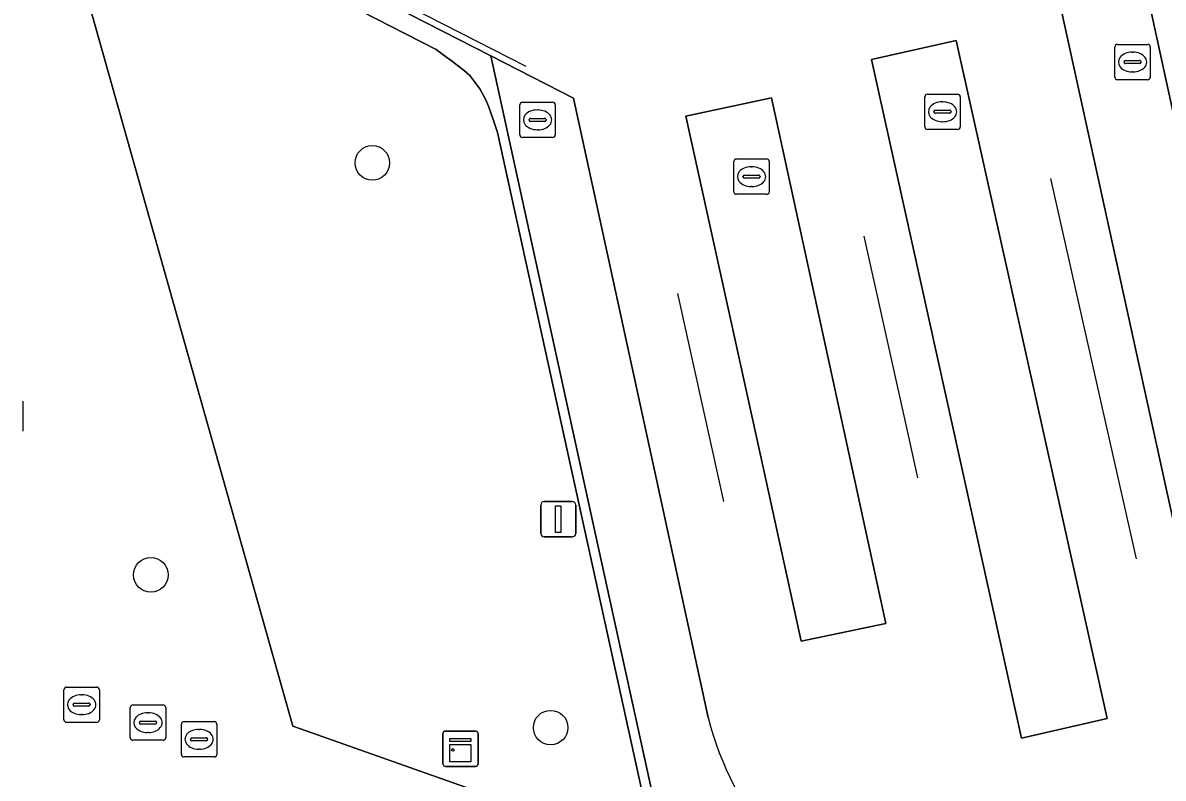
# Model space of a CAD drawing. Extents: x 160806 to 161707, y 383696 to 384148.
# Drawn here: x 161292.93 to 161325.17, y 383838.7 to 383860.08 of the extents above; entities that cross this region are included whole.
import ezdxf

# ---------------------------------------------------------------- set-up
doc = ezdxf.new("R2010")
doc.units = 0
for name, color, linetype in [('IMGEO_Boom', 7, 'Continuous'), ('IMGEO_Brandkraan', 7, 'Continuous'), ('IMGEO_Groenvoorziening', 7, 'Continuous'), ('IMGEO_Kast', 7, 'Continuous'), ('IMGEO_Kolk', 7, 'Continuous'), ('IMGEO_Lijnafwatering', 7, 'Continuous'), ('IMGEO_OVBaan_gesloten', 7, 'Continuous'), ('IMGEO_Portaal', 7, 'Continuous'), ('IMGEO_Rioolput', 7, 'Continuous'), ('IMGEO_Verkeerseiland_open', 7, 'Continuous'), ('IMGEO_Voetgangersgebied_open', 7, 'Continuous'), ('IMGEO_Voetpad_open', 7, 'Continuous')]:
    doc.layers.add(name, color=color, linetype=linetype)

msp = doc.modelspace()

# ---------------------------------------------------------------- linework, layer by layer
at = {"layer": 'IMGEO_Boom'}
for centre in [(161302.812, 383856.111), (161296.552, 383844.456), (161307.853, 383840.134)]:
    msp.add_circle(centre, 0.489, dxfattribs=at)
at = {"layer": 'IMGEO_Brandkraan'}
for p, q in [((161323.802, 383858.538), (161323.802, 383859.39)), ((161323.877, 383859.464), (161324.729, 383859.464)), ((161324.803, 383859.39), (161324.803, 383858.538)), ((161324.104, 383859.007), (161324.502, 383859.007)), ((161324.29, 383859.244), (161324.315, 383859.244)), ((161324.061, 383858.958), (161324.061, 383858.97)), ((161324.499, 383858.921), (161324.101, 383858.921)), ((161324.313, 383858.684), (161324.288, 383858.684)), ((161324.545, 383858.97), (161324.545, 383858.958)), ((161324.729, 383858.464), (161323.877, 383858.464)), ((161318.505, 383858.057), (161319.357, 383858.057)), ((161318.43, 383857.131), (161318.43, 383857.983)), ((161318.918, 383857.837), (161318.943, 383857.837)), ((161319.431, 383857.983), (161319.431, 383857.131)), ((161318.689, 383857.551), (161318.689, 383857.563)), ((161319.127, 383857.514), (161318.729, 383857.514)), ((161318.732, 383857.6), (161319.13, 383857.6)), ((161319.173, 383857.563), (161319.173, 383857.551)), ((161318.941, 383857.277), (161318.916, 383857.277)), ((161319.357, 383857.057), (161318.505, 383857.057)), ((161313.031, 383855.297), (161313.031, 383856.149)), ((161313.106, 383856.223), (161313.958, 383856.223)), ((161314.032, 383856.149), (161314.032, 383855.297)), ((161313.519, 383856.003), (161313.544, 383856.003)), ((161313.29, 383855.717), (161313.29, 383855.729)), ((161313.728, 383855.68), (161313.33, 383855.68)), ((161313.333, 383855.766), (161313.731, 383855.766)), ((161313.774, 383855.729), (161313.774, 383855.717)), ((161313.958, 383855.223), (161313.106, 383855.223)), ((161313.542, 383855.443), (161313.517, 383855.443))]:
    msp.add_line(p, q, dxfattribs=at)
for points in [[(161323.802, 383858.538), (161323.802, 383859.39)], [(161323.877, 383859.464), (161324.729, 383859.464)], [(161324.803, 383859.39), (161324.803, 383858.538)], [(161324.729, 383858.464), (161323.877, 383858.464)], [(161318.505, 383858.057), (161319.357, 383858.057)], [(161318.43, 383857.131), (161318.43, 383857.983)], [(161319.431, 383857.983), (161319.431, 383857.131)], [(161319.357, 383857.057), (161318.505, 383857.057)], [(161313.031, 383855.297), (161313.031, 383856.149)], [(161313.106, 383856.223), (161313.958, 383856.223)], [(161314.032, 383856.149), (161314.032, 383855.297)], [(161313.958, 383855.223), (161313.106, 383855.223)]]:
    msp.add_lwpolyline(points, dxfattribs=at)
for centre, radius, start, end in [((161323.879, 383859.388), 0.0765, 91.552, 178.448), ((161323.879, 383859.388), 0.0765, 91.552, 178.448), ((161324.727, 383859.388), 0.0765, 1.552, 88.448), ((161324.727, 383859.388), 0.0765, 1.552, 88.448), ((161324.101, 383858.967), 0.0403, 85.8775, 175.7526), ((161324.506, 383858.969), 0.0386, 1.7309, 96.639), ((161324.098, 383858.957), 0.0366, 178.938, 274.7102), ((161324.502, 383858.964), 0.043, 264.8664, 352.4533), ((161323.879, 383858.54), 0.0765, 181.552, 268.448), ((161323.879, 383858.54), 0.0765, 181.552, 268.448), ((161324.727, 383858.54), 0.0765, 271.552, 358.448), ((161324.727, 383858.54), 0.0765, 271.552, 358.448), ((161318.507, 383857.981), 0.0765, 91.552, 178.448), ((161318.507, 383857.981), 0.0765, 91.552, 178.448), ((161319.355, 383857.981), 0.0765, 1.552, 88.448), ((161319.355, 383857.981), 0.0765, 1.552, 88.448), ((161318.729, 383857.56), 0.0403, 85.8775, 175.7526), ((161318.726, 383857.55), 0.0366, 178.938, 274.7102), ((161319.13, 383857.557), 0.043, 264.8664, 352.4533), ((161319.134, 383857.562), 0.0386, 1.7309, 96.639), ((161318.507, 383857.133), 0.0765, 181.552, 268.448), ((161318.507, 383857.133), 0.0765, 181.552, 268.448), ((161319.355, 383857.133), 0.0765, 271.552, 358.448), ((161319.355, 383857.133), 0.0765, 271.552, 358.448), ((161313.108, 383856.147), 0.0765, 91.552, 178.448), ((161313.108, 383856.147), 0.0765, 91.552, 178.448), ((161313.956, 383856.147), 0.0765, 1.552, 88.448), ((161313.956, 383856.147), 0.0765, 1.552, 88.448), ((161313.33, 383855.726), 0.0403, 85.8775, 175.7526), ((161313.327, 383855.716), 0.0366, 178.938, 274.7102), ((161313.731, 383855.723), 0.043, 264.8664, 352.4533), ((161313.735, 383855.728), 0.0386, 1.7309, 96.639), ((161313.108, 383855.299), 0.0765, 181.552, 268.448), ((161313.108, 383855.299), 0.0765, 181.552, 268.448), ((161313.956, 383855.299), 0.0765, 271.552, 358.448), ((161313.956, 383855.299), 0.0765, 271.552, 358.448)]:
    msp.add_arc(centre, radius, start, end, dxfattribs=at)
for centre, major_axis, ratio, start_param, end_param in [((161324.289, 383858.964), (-0.387, 0.002), 0.722429, 4.712389, 7.853982), ((161324.314, 383858.964), (-0.39, 0.002), 0.717154, 1.570796, 4.712389), ((161318.917, 383857.557), (-0.387, 0.002), 0.722429, 4.712389, 7.853982), ((161318.942, 383857.557), (-0.39, 0.002), 0.717154, 1.570796, 4.712389), ((161313.518, 383855.723), (-0.387, 0.002), 0.722429, 4.712389, 7.853982), ((161313.543, 383855.723), (-0.39, 0.002), 0.717154, 1.570796, 4.712389)]:
    msp.add_ellipse(centre, major_axis=major_axis, ratio=ratio, start_param=start_param, end_param=end_param, dxfattribs=at)
at = {"layer": 'IMGEO_Groenvoorziening'}
msp.add_lwpolyline([(161306.353, 383856.969), (161306.251, 383857.287), (161306.094, 383857.714), (161306.007, 383857.913), (161305.848, 383858.21), (161305.568, 383858.58), (161305.42, 383858.72), (161305.042, 383859.009), (161304.884, 383859.122), (161304.613, 383859.317), (161294.013, 383864.756), (161293.666, 383864.66), (161295.556, 383857.951), (161300.564, 383840.178), (161300.779, 383840.103), (161310.825, 383836.547), (161309.366, 383843.209)], close=True, dxfattribs=at)
at = {"layer": 'IMGEO_Kast'}
for p, q in [((161304.88, 383840.039), (161305.721, 383840.039)), ((161305.721, 383840.039), (161304.88, 383840.039)), ((161304.805, 383839.114), (161304.805, 383839.955)), ((161304.805, 383839.955), (161304.805, 383839.114)), ((161305.805, 383839.964), (161305.805, 383839.123)), ((161305.805, 383839.123), (161305.805, 383839.964)), ((161305.73, 383839.039), (161304.889, 383839.039)), ((161304.889, 383839.039), (161305.73, 383839.039))]:
    msp.add_line(p, q, dxfattribs=at)
for points in [[(161305, 383839.829), (161305.6, 383839.829), (161305.6, 383839.744), (161305, 383839.744), (161305, 383839.829)], [(161305, 383839.654), (161305.6, 383839.654), (161305.6, 383839.165), (161305, 383839.165), (161305, 383839.654)]]:
    msp.add_lwpolyline(points, dxfattribs=at)
msp.add_circle((161305.084, 383839.503), 0.0377, dxfattribs=at)
for centre, start, end in [((161304.883, 383839.961), 92.4484, 184.2845), ((161304.883, 383839.961), 92.4484, 184.2845), ((161305.727, 383839.961), 2.4484, 94.2845), ((161305.727, 383839.961), 2.4484, 94.2845), ((161304.883, 383839.117), 182.4484, 274.2845), ((161304.883, 383839.117), 182.4484, 274.2845), ((161305.727, 383839.117), 272.4484, 4.2845), ((161305.727, 383839.117), 272.4484, 4.2845)]:
    msp.add_arc(centre, 0.0779, start, end, dxfattribs=at)
at = {"layer": 'IMGEO_Kolk'}
msp.add_line((161292.931, 383849.374), (161292.931, 383848.522), dxfattribs=at)
msp.add_lwpolyline([(161292.931, 383849.374), (161292.931, 383848.522)], dxfattribs=at)
at = {"layer": 'IMGEO_Lijnafwatering'}
for points in [[(161307.162, 383858.838), (161294.177, 383865.476)], [(161324.412, 383844.907), (161323.388, 383849.464), (161321.993, 383855.673)], [(161316.71, 383854.037), (161317.986, 383848.273), (161318.222, 383847.205)], [(161311.436, 383852.414), (161312.616, 383847.09), (161312.74, 383846.528)]]:
    msp.add_lwpolyline(points, dxfattribs=at)
at = {"layer": 'IMGEO_OVBaan_gesloten'}
msp.add_lwpolyline([(161294.766, 383864.965), (161306.161, 383859.14), (161308.495, 383857.947), (161310.937, 383846.72), (161312.307, 383840.422)], dxfattribs=at)
for points in [[(161329.684, 383838.129), (161327.285, 383837.621), (161324.629, 383849.738), (161322.234, 383860.665), (161324.648, 383861.218), (161327.036, 383850.268)], [(161321.65, 383849.081), (161323.582, 383840.392), (161321.166, 383839.841), (161319.242, 383848.55), (161316.926, 383859.034), (161319.318, 383859.572)], [(161316.285, 383847.899), (161317.332, 383843.085), (161314.939, 383842.577), (161313.886, 383847.37), (161311.674, 383857.434), (161314.1, 383857.952)]]:
    msp.add_lwpolyline(points, close=True, dxfattribs=at)
msp.add_arc((161321.317, 383842.711), 9.296, 194.2572, 245.2109, dxfattribs=at)
at = {"layer": 'IMGEO_Portaal'}
for p, q in [((161307.573, 383845.631), (161307.573, 383846.431)), ((161307.573, 383846.431), (161307.573, 383845.631)), ((161307.673, 383846.531), (161308.463, 383846.531)), ((161308.463, 383846.531), (161307.673, 383846.531)), ((161308.563, 383846.431), (161308.563, 383845.631)), ((161308.563, 383845.631), (161308.563, 383846.431)), ((161308.463, 383845.531), (161307.673, 383845.531)), ((161307.673, 383845.531), (161308.463, 383845.531))]:
    msp.add_line(p, q, dxfattribs=at)
msp.add_lwpolyline([(161307.993, 383846.406), (161308.143, 383846.406), (161308.143, 383845.656), (161307.993, 383845.656), (161307.993, 383846.406)], dxfattribs=at)
for centre, start, end in [((161307.673, 383846.431), 90, 180), ((161307.673, 383846.431), 90, 180), ((161308.463, 383846.431), 0, 90), ((161308.463, 383846.431), 360, 90), ((161307.673, 383845.631), 180, 270), ((161307.673, 383845.631), 180, 270), ((161308.463, 383845.631), 270, 0), ((161308.463, 383845.631), 270, 0)]:
    msp.add_arc(centre, 0.1, start, end, dxfattribs=at)
at = {"layer": 'IMGEO_Rioolput'}
for p, q in [((161306.982, 383856.903), (161306.982, 383857.755)), ((161307.057, 383857.829), (161307.909, 383857.829)), ((161307.983, 383857.755), (161307.983, 383856.903)), ((161307.47, 383857.609), (161307.495, 383857.609)), ((161307.241, 383857.323), (161307.241, 383857.335)), ((161307.679, 383857.286), (161307.281, 383857.286)), ((161307.284, 383857.372), (161307.682, 383857.372)), ((161307.725, 383857.335), (161307.725, 383857.323)), ((161307.909, 383856.829), (161307.057, 383856.829)), ((161307.493, 383857.049), (161307.468, 383857.049)), ((161294.169, 383841.282), (161295.021, 383841.282)), ((161294.094, 383840.356), (161294.094, 383841.208)), ((161294.582, 383841.062), (161294.607, 383841.062)), ((161295.095, 383841.208), (161295.095, 383840.356)), ((161294.353, 383840.776), (161294.353, 383840.788)), ((161294.791, 383840.739), (161294.393, 383840.739)), ((161294.396, 383840.825), (161294.794, 383840.825)), ((161294.837, 383840.788), (161294.837, 383840.776)), ((161295.97, 383839.85), (161295.97, 383840.702)), ((161296.045, 383840.776), (161296.897, 383840.776)), ((161296.971, 383840.702), (161296.971, 383839.85)), ((161294.605, 383840.502), (161294.58, 383840.502)), ((161296.272, 383840.319), (161296.67, 383840.319)), ((161296.458, 383840.556), (161296.483, 383840.556)), ((161297.489, 383840.305), (161298.341, 383840.305)), ((161295.021, 383840.282), (161294.169, 383840.282)), ((161296.229, 383840.27), (161296.229, 383840.282)), ((161296.667, 383840.233), (161296.269, 383840.233)), ((161296.481, 383839.996), (161296.456, 383839.996)), ((161296.713, 383840.282), (161296.713, 383840.27)), ((161297.414, 383839.379), (161297.414, 383840.231)), ((161297.902, 383840.085), (161297.927, 383840.085)), ((161298.415, 383840.231), (161298.415, 383839.379)), ((161296.897, 383839.776), (161296.045, 383839.776)), ((161297.673, 383839.799), (161297.673, 383839.811)), ((161298.111, 383839.762), (161297.713, 383839.762)), ((161297.716, 383839.848), (161298.114, 383839.848)), ((161298.157, 383839.811), (161298.157, 383839.799)), ((161297.925, 383839.525), (161297.9, 383839.525)), ((161298.341, 383839.305), (161297.489, 383839.305))]:
    msp.add_line(p, q, dxfattribs=at)
for points in [[(161306.982, 383856.903), (161306.982, 383857.755)], [(161307.057, 383857.829), (161307.909, 383857.829)], [(161307.983, 383857.755), (161307.983, 383856.903)], [(161307.909, 383856.829), (161307.057, 383856.829)], [(161294.169, 383841.282), (161295.021, 383841.282)], [(161294.094, 383840.356), (161294.094, 383841.208)], [(161295.095, 383841.208), (161295.095, 383840.356)], [(161295.97, 383839.85), (161295.97, 383840.702)], [(161296.045, 383840.776), (161296.897, 383840.776)], [(161296.971, 383840.702), (161296.971, 383839.85)], [(161297.489, 383840.305), (161298.341, 383840.305)], [(161295.021, 383840.282), (161294.169, 383840.282)], [(161297.414, 383839.379), (161297.414, 383840.231)], [(161298.415, 383840.231), (161298.415, 383839.379)], [(161296.897, 383839.776), (161296.045, 383839.776)], [(161298.341, 383839.305), (161297.489, 383839.305)]]:
    msp.add_lwpolyline(points, dxfattribs=at)
for centre, radius, start, end in [((161307.059, 383857.753), 0.0765, 91.552, 178.448), ((161307.059, 383857.753), 0.0765, 91.552, 178.448), ((161307.907, 383857.753), 0.0765, 1.552, 88.448), ((161307.907, 383857.753), 0.0765, 1.552, 88.448), ((161307.281, 383857.332), 0.0403, 85.8775, 175.7526), ((161307.278, 383857.322), 0.0366, 178.938, 274.7102), ((161307.682, 383857.329), 0.043, 264.8664, 352.4533), ((161307.686, 383857.334), 0.0386, 1.7309, 96.639), ((161307.059, 383856.905), 0.0765, 181.552, 268.448), ((161307.059, 383856.905), 0.0765, 181.552, 268.448), ((161307.907, 383856.905), 0.0765, 271.552, 358.448), ((161307.907, 383856.905), 0.0765, 271.552, 358.448), ((161294.171, 383841.206), 0.0765, 91.552, 178.448), ((161294.171, 383841.206), 0.0765, 91.552, 178.448), ((161295.019, 383841.206), 0.0765, 1.552, 88.448), ((161295.019, 383841.206), 0.0765, 1.552, 88.448), ((161294.393, 383840.785), 0.0403, 85.8775, 175.7526), ((161294.39, 383840.775), 0.0366, 178.938, 274.7102), ((161294.794, 383840.782), 0.043, 264.8664, 352.4533), ((161294.798, 383840.787), 0.0386, 1.7309, 96.639), ((161296.047, 383840.7), 0.0765, 91.552, 178.448), ((161296.047, 383840.7), 0.0765, 91.552, 178.448), ((161296.895, 383840.7), 0.0765, 1.552, 88.448), ((161296.895, 383840.7), 0.0765, 1.552, 88.448), ((161294.171, 383840.358), 0.0765, 181.552, 268.448), ((161294.171, 383840.358), 0.0765, 181.552, 268.448), ((161295.019, 383840.358), 0.0765, 271.552, 358.448), ((161295.019, 383840.358), 0.0765, 271.552, 358.448), ((161296.269, 383840.279), 0.0403, 85.8775, 175.7526), ((161296.674, 383840.281), 0.0386, 1.7309, 96.639), ((161297.491, 383840.229), 0.0765, 91.552, 178.448), ((161297.491, 383840.229), 0.0765, 91.552, 178.448), ((161298.339, 383840.229), 0.0765, 1.552, 88.448), ((161298.339, 383840.229), 0.0765, 1.552, 88.448), ((161296.266, 383840.269), 0.0366, 178.938, 274.7102), ((161296.67, 383840.276), 0.043, 264.8664, 352.4533), ((161296.047, 383839.852), 0.0765, 181.552, 268.448), ((161296.047, 383839.852), 0.0765, 181.552, 268.448), ((161296.895, 383839.852), 0.0765, 271.552, 358.448), ((161296.895, 383839.852), 0.0765, 271.552, 358.448), ((161297.713, 383839.808), 0.0403, 85.8775, 175.7526), ((161297.71, 383839.798), 0.0366, 178.938, 274.7102), ((161298.114, 383839.805), 0.043, 264.8664, 352.4533), ((161298.118, 383839.81), 0.0386, 1.7309, 96.639), ((161297.491, 383839.381), 0.0765, 181.552, 268.448), ((161297.491, 383839.381), 0.0765, 181.552, 268.448), ((161298.339, 383839.381), 0.0765, 271.552, 358.448), ((161298.339, 383839.381), 0.0765, 271.552, 358.448)]:
    msp.add_arc(centre, radius, start, end, dxfattribs=at)
for centre, major_axis, ratio, start_param, end_param in [((161307.469, 383857.329), (-0.387, 0.002), 0.722429, 4.712389, 7.853982), ((161307.494, 383857.329), (-0.39, 0.002), 0.717154, 1.570796, 4.712389), ((161294.581, 383840.782), (-0.387, 0.002), 0.722429, 4.712389, 7.853982), ((161294.606, 383840.782), (-0.39, 0.002), 0.717154, 1.570796, 4.712389), ((161296.457, 383840.276), (-0.387, 0.002), 0.722429, 4.712389, 7.853982), ((161296.482, 383840.276), (-0.39, 0.002), 0.717154, 1.570796, 4.712389), ((161297.901, 383839.805), (-0.387, 0.002), 0.722429, 4.712389, 7.853982), ((161297.926, 383839.805), (-0.39, 0.002), 0.717154, 1.570796, 4.712389)]:
    msp.add_ellipse(centre, major_axis=major_axis, ratio=ratio, start_param=start_param, end_param=end_param, dxfattribs=at)
at = {"layer": 'IMGEO_Verkeerseiland_open'}
for points in [[(161329.684, 383838.129), (161327.036, 383850.268), (161324.648, 383861.218), (161322.234, 383860.665), (161324.629, 383849.738), (161327.285, 383837.621)], [(161323.582, 383840.392), (161321.65, 383849.081), (161319.318, 383859.572), (161316.926, 383859.034), (161319.242, 383848.55), (161321.166, 383839.841)], [(161317.332, 383843.085), (161316.285, 383847.899), (161314.1, 383857.952), (161311.674, 383857.434), (161313.886, 383847.37), (161314.939, 383842.577)]]:
    msp.add_lwpolyline(points, close=True, dxfattribs=at)
at = {"layer": 'IMGEO_Voetgangersgebied_open'}
msp.add_lwpolyline([(161325.598, 383831.395), (161320.903, 383833.041), (161317.419, 383834.272), (161311.124, 383836.441), (161310.825, 383836.547), (161300.779, 383840.103), (161300.564, 383840.178), (161295.556, 383857.951), (161293.666, 383864.66), (161294.013, 383864.756), (161294.766, 383864.965)], dxfattribs=at)
at = {"layer": 'IMGEO_Voetpad_open'}
msp.add_lwpolyline([(161306.161, 383859.14), (161294.766, 383864.965), (161294.013, 383864.756), (161304.613, 383859.317), (161304.884, 383859.122), (161305.042, 383859.009), (161305.42, 383858.72), (161305.568, 383858.58), (161305.848, 383858.21), (161306.007, 383857.913), (161306.094, 383857.714), (161306.251, 383857.287), (161306.353, 383856.969), (161309.366, 383843.209), (161310.825, 383836.547), (161311.124, 383836.441), (161308.971, 383846.287)], close=True, dxfattribs=at)
for points in [[(161308.495, 383857.947), (161306.161, 383859.14), (161308.971, 383846.287), (161311.124, 383836.441), (161317.419, 383834.272)], [(161312.307, 383840.422), (161310.937, 383846.72), (161308.495, 383857.947)]]:
    msp.add_lwpolyline(points, dxfattribs=at)
msp.add_arc((161321.317, 383842.711), 9.296, 194.2572, 245.2109, dxfattribs=at)

doc.saveas('drawing.dxf')
